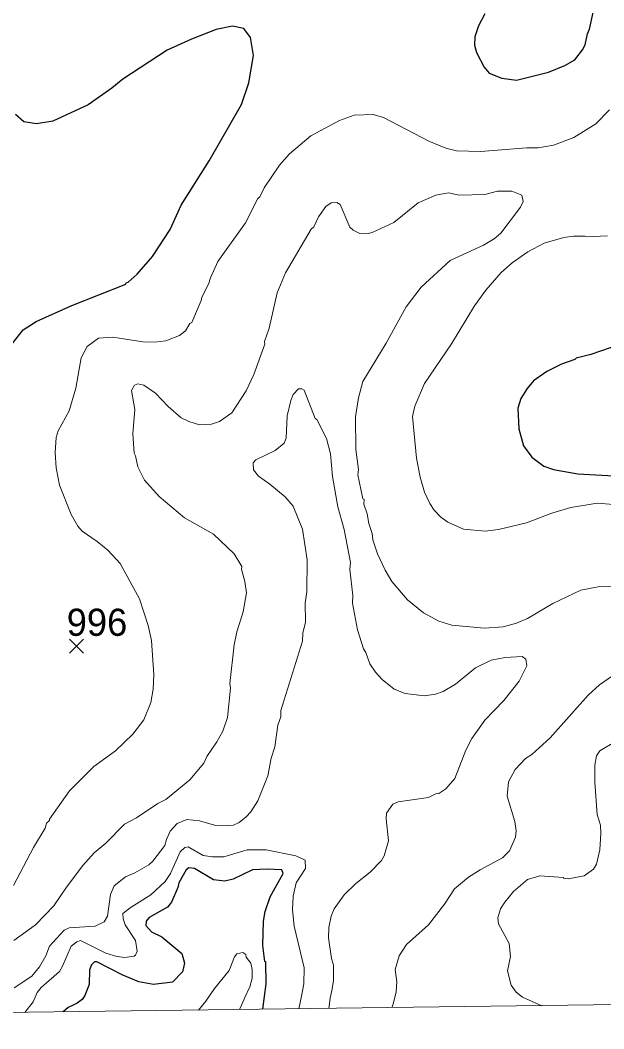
# Model space of a CAD drawing. Extents: x 265.7 to 292.1, y 7676.2 to 7704.2.
# Drawn here: x 283.59 to 285.312, y 7676.365 to 7679.337 of the extents above; entities that cross this region are included whole.
import ezdxf
from ezdxf.enums import TextEntityAlignment as Align

# ---------------------------------------------------------------- set-up
doc = ezdxf.new("R2010")
doc.units = 0
doc.header["$LTSCALE"] = 0.032
for name, color, linetype, lineweight in [('1', 7, 'Continuous', 25), ('2', 7, 'Continuous', 13), ('21', 7, 'Continuous', 25), ('63', 7, 'Continuous', 25)]:
    doc.layers.add(name, color=color, linetype=linetype, lineweight=lineweight)
doc.layers.add('61', color=7, linetype='Continuous')

msp = doc.modelspace()

# ---------------------------------------------------------------- linework, layer by layer
at = {"layer": '1'}
for points in [[(284.9609, 7679.3554), (284.9418, 7679.3203), (284.9306, 7679.2883), (284.9298, 7679.2636), (284.9362, 7679.2421), (284.9585, 7679.199), (284.9737, 7679.1806), (285.0112, 7679.1662), (285.0543, 7679.1606), (285.1484, 7679.1838), (285.1963, 7679.2037), (285.2258, 7679.2197), (285.249, 7679.25), (285.2562, 7679.2644), (285.2633, 7679.2963), (285.2697, 7679.3107), (285.2817, 7679.3681)], [(283.5661, 7678.3834), (283.5988, 7678.4241), (283.6371, 7678.4489), (283.7424, 7678.4959), (283.902, 7678.559), (283.9028, 7678.563), (283.9084, 7678.5646), (283.9355, 7678.5885), (283.9802, 7678.6404), (284.0321, 7678.7202), (284.0648, 7678.792), (284.1478, 7678.9229), (284.2427, 7679.0888), (284.2643, 7679.1527), (284.2787, 7679.2325), (284.2691, 7679.2859), (284.2499, 7679.3123), (284.2164, 7679.3194), (284.1685, 7679.3099), (284.0951, 7679.2811), (284.0233, 7679.2484), (283.8925, 7679.163), (283.8605, 7679.1367), (283.7903, 7679.088), (283.6866, 7679.0394), (283.6387, 7679.0314), (283.6004, 7679.037), (283.5764, 7679.0593)], [(285.3591, 7678.381), (285.2729, 7678.3523), (285.2298, 7678.3411), (285.2258, 7678.3372), (285.1867, 7678.3236), (285.1437, 7678.302), (285.1038, 7678.2741), (285.0854, 7678.2518), (285.067, 7678.2223), (285.0583, 7678.1935), (285.0607, 7678.1329), (285.0742, 7678.0826), (285.099, 7678.0491), (285.1341, 7678.0228), (285.1628, 7678.0132), (285.2346, 7678.0004), (285.3415, 7677.9948)], [(284.3057, 7676.4227), (284.3154, 7676.4971), (284.3146, 7676.5617), (284.3114, 7676.5633), (284.3058, 7676.6104), (284.3074, 7676.6822), (284.3122, 7676.7109), (284.3273, 7676.754), (284.3656, 7676.8226), (284.3616, 7676.833), (284.3186, 7676.8354), (284.2755, 7676.833), (284.218, 7676.8059), (284.1941, 7676.8003), (284.1606, 7676.8035), (284.1047, 7676.837), (284.0872, 7676.8394), (284.0792, 7676.833), (284.0576, 7676.7955), (284.0552, 7676.7811), (284.0361, 7676.7381), (284.0249, 7676.7237), (283.9706, 7676.6926), (283.9619, 7676.6822), (283.9611, 7676.6694), (283.9778, 7676.6511), (284.0074, 7676.6359), (284.0664, 7676.5872), (284.0752, 7676.5585), (284.0688, 7676.533), (284.0393, 7676.5026), (283.9834, 7676.4955), (283.9403, 7676.5034), (283.8925, 7676.5234), (283.8166, 7676.5625), (283.8095, 7676.5625), (283.8007, 7676.5537), (283.7943, 7676.5386), (283.7935, 7676.4955), (283.7807, 7676.4627), (283.7728, 7676.4515), (283.7584, 7676.4404), (283.7461, 7676.4348), (283.7316, 7676.4274), (283.7172, 7676.415)]]:
    msp.add_lwpolyline(points, dxfattribs=at)
at = {"layer": '2'}
for points in [[(283.5701, 7676.7875), (283.6291, 7676.8992), (283.6642, 7676.9559), (283.6682, 7676.9711), (283.677, 7676.979), (283.677, 7676.983), (283.736, 7677.066), (283.8071, 7677.1378), (283.8717, 7677.1841), (283.9228, 7677.2328), (283.9547, 7677.2751), (283.9754, 7677.3269), (283.9826, 7677.3653), (283.9842, 7677.4083), (283.977, 7677.5089), (283.9675, 7677.5536), (283.9419, 7677.6318), (283.8845, 7677.7363), (283.8486, 7677.7754), (283.8174, 7677.8009), (283.7728, 7677.8312), (283.76, 7677.8464), (283.7408, 7677.8807), (283.7065, 7677.9669), (283.6961, 7678.018), (283.693, 7678.0627), (283.6961, 7678.1074), (283.7025, 7678.1273), (283.7344, 7678.1856), (283.7544, 7678.2526), (283.7696, 7678.342), (283.7879, 7678.3755), (283.8206, 7678.4002), (283.8637, 7678.4034), (283.9515, 7678.389), (283.9866, 7678.3882), (284.0201, 7678.3922), (284.06, 7678.4074), (284.0776, 7678.4217), (284.0903, 7678.4433), (284.0967, 7678.4465), (284.1239, 7678.5111), (284.1254, 7678.5207), (284.1454, 7678.559), (284.151, 7678.5782), (284.1733, 7678.626), (284.2547, 7678.7401), (284.2906, 7678.8112), (284.297, 7678.8167), (284.3098, 7678.8431), (284.3553, 7678.9101), (284.3848, 7678.9436), (284.447, 7678.9963), (284.5324, 7679.041), (284.5755, 7679.0569), (284.6314, 7679.0593), (284.6617, 7679.0505), (284.7957, 7678.9803), (284.8452, 7678.9596), (284.8771, 7678.9524), (284.9474, 7678.95), (285.0846, 7678.9604), (285.1181, 7678.9604), (285.1628, 7678.9683), (285.2235, 7678.9915), (285.2881, 7679.0314), (285.328, 7679.0729)], [(284.988, 7678.6931), (285.008, 7678.7098), (285.0662, 7678.7864), (285.0734, 7678.8032), (285.0694, 7678.8215), (285.0399, 7678.8335), (284.9984, 7678.8327), (284.9601, 7678.8231), (284.8851, 7678.8215), (284.8532, 7678.8287), (284.8165, 7678.8215), (284.7638, 7678.7984), (284.692, 7678.7409), (284.6282, 7678.7114), (284.6122, 7678.7074), (284.5923, 7678.7082), (284.5723, 7678.7186), (284.5627, 7678.7274), (284.534, 7678.7936), (284.5236, 7678.8), (284.5069, 7678.7984), (284.4917, 7678.788), (284.4702, 7678.7577), (284.4558, 7678.7282), (284.4486, 7678.721), (284.3728, 7678.5925), (284.3481, 7678.5335), (284.3249, 7678.4297), (284.3106, 7678.3898), (284.3114, 7678.3819), (284.2795, 7678.2925), (284.2563, 7678.2446), (284.2148, 7678.18), (284.1781, 7678.1544), (284.1542, 7678.1464), (284.1191, 7678.1449), (284.0872, 7678.1544), (284.0648, 7678.1656), (284.0265, 7678.1991), (283.989, 7678.2382), (283.9547, 7678.2614), (283.9371, 7678.2653), (283.9276, 7678.2614), (283.918, 7678.2462), (283.9284, 7678.1903), (283.9228, 7678.1185), (283.926, 7678.0611), (283.9307, 7678.0531), (283.9371, 7678.0212), (283.9571, 7677.9813), (284.0002, 7677.9334), (284.0744, 7677.8704), (284.1598, 7677.8225), (284.2212, 7677.765), (284.2435, 7677.7275), (284.2427, 7677.7195), (284.2531, 7677.6828), (284.2579, 7677.6493), (284.2475, 7677.5935), (284.2292, 7677.5344), (284.2212, 7677.4961), (284.2084, 7677.382), (284.21, 7677.3684), (284.2013, 7677.2823), (284.1877, 7677.2424), (284.1701, 7677.2104), (284.1406, 7677.1674), (284.1318, 7677.1474), (284.0903, 7677.0987), (284.0193, 7677.0405), (283.9962, 7677.0293), (283.9331, 7676.987), (283.898, 7676.9679), (283.843, 7676.912), (283.8087, 7676.8833), (283.7751, 7676.8466), (283.7265, 7676.7827), (283.6898, 7676.7277), (283.6355, 7676.6718), (283.5717, 7676.6247)], [(284.601, 7678.2725), (284.6697, 7678.385), (284.7287, 7678.492), (284.7726, 7678.5502), (284.858, 7678.6284), (284.9569, 7678.6739), (284.988, 7678.6931)], [(285.3224, 7678.7018), (285.2609, 7678.6986), (285.2554, 7678.701), (285.2219, 7678.701), (285.1931, 7678.697), (285.1357, 7678.6803), (285.0878, 7678.654), (285.0415, 7678.622), (285.0088, 7678.5933), (284.9633, 7678.5414), (284.9298, 7678.4952), (284.862, 7678.3834), (284.783, 7678.2669), (284.7542, 7678.1999), (284.7471, 7678.1696), (284.759, 7678.0467), (284.7702, 7677.9909), (284.783, 7677.9462), (284.7981, 7677.9127), (284.8109, 7677.8935), (284.8308, 7677.8728), (284.8516, 7677.8576), (284.8979, 7677.8368), (284.9617, 7677.8313), (285.0008, 7677.836), (285.083, 7677.856), (285.158, 7677.8839), (285.2139, 7677.9007), (285.2921, 7677.9142), (285.3527, 7677.9087)], [(285.3751, 7677.6709), (285.2953, 7677.6677), (285.2442, 7677.6573), (285.1612, 7677.6182), (285.0862, 7677.5743), (285.0543, 7677.5607), (285.0144, 7677.5496), (284.9585, 7677.5456), (284.8628, 7677.5544), (284.8245, 7677.5663), (284.7798, 7677.5903), (284.7327, 7677.6294), (284.6864, 7677.6828), (284.6665, 7677.7164), (284.6441, 7677.7642), (284.6298, 7677.8057), (284.6282, 7677.8249), (284.6186, 7677.8536), (284.6138, 7677.8823), (284.6034, 7677.9111), (284.6042, 7677.9246), (284.601, 7677.927), (284.5859, 7677.9972), (284.5875, 7678.0132), (284.5803, 7678.0722), (284.5795, 7678.168), (284.5875, 7678.2239), (284.601, 7678.2725)], [(283.5725, 7676.4859), (283.6243, 7676.5202), (283.6475, 7676.5473), (283.6658, 7676.5801), (283.677, 7676.608), (283.7201, 7676.6559), (283.7345, 7676.6622), (283.8111, 7676.6678), (283.8374, 7676.6806), (283.8478, 7676.6966), (283.8565, 7676.7604), (283.8669, 7676.7859), (283.9004, 7676.8123), (283.9284, 7676.8242), (283.9699, 7676.8482), (283.9818, 7676.8585), (284.0169, 7676.9048), (284.0217, 7676.9232), (284.0329, 7676.9471), (284.0528, 7676.9703), (284.0816, 7676.9822), (284.1191, 7676.9774), (284.163, 7676.9655), (284.1877, 7676.9631), (284.2196, 7676.9655), (284.2356, 7676.9726), (284.2571, 7676.9894), (284.2707, 7677.0046), (284.2906, 7677.0365), (284.3201, 7677.1099), (284.3305, 7677.1626), (284.3409, 7677.1961), (284.3497, 7677.2599), (284.3585, 7677.2839), (284.3585, 7677.303), (284.4223, 7677.5073), (284.4239, 7677.5312), (284.4319, 7677.5631), (284.4303, 7677.6206), (284.4351, 7677.6525), (284.4367, 7677.7467), (284.4223, 7677.8376), (284.3952, 7677.9047), (284.3712, 7677.9326), (284.3265, 7677.9701), (284.293, 7677.9932), (284.2787, 7678.0124), (284.2771, 7678.0323), (284.285, 7678.0419), (284.3425, 7678.069), (284.3688, 7678.0906), (284.3744, 7678.1058), (284.3776, 7678.1712), (284.388, 7678.2159), (284.3952, 7678.2342), (284.4111, 7678.251), (284.4207, 7678.251), (284.4279, 7678.247), (284.4606, 7678.1632), (284.4654, 7678.16), (284.4933, 7678.1042), (284.5053, 7678.0595), (284.5117, 7677.9924), (284.5268, 7677.9031), (284.5452, 7677.836), (284.5643, 7677.7387), (284.5627, 7677.7179), (284.5715, 7677.6413), (284.5707, 7677.619), (284.5851, 7677.5408), (284.6026, 7677.4849), (284.6098, 7677.4738), (284.6218, 7677.4403), (284.6377, 7677.4163), (284.6577, 7677.394), (284.6928, 7677.3653), (284.7255, 7677.3533), (284.783, 7677.3461), (284.8149, 7677.3509), (284.8372, 7677.3589), (284.8739, 7677.3804), (284.933, 7677.4283), (284.9793, 7677.4514)], [(284.9793, 7677.4514), (285.0208, 7677.4586), (285.071, 7677.4618), (285.0814, 7677.4546), (285.0846, 7677.4347), (285.0623, 7677.3892), (285.0168, 7677.3325)], [(284.6865, 7676.4273), (284.6899, 7676.4377), (284.6995, 7676.4735), (284.7008, 7676.5035), (284.696, 7676.5402), (284.708, 7676.5801), (284.7295, 7676.6136), (284.7949, 7676.6718), (284.842, 7676.7325), (284.8715, 7676.7771), (284.9122, 7676.8115), (284.9466, 7676.8338), (285.0128, 7676.8689), (285.0335, 7676.8897), (285.0511, 7676.9296), (285.0527, 7676.9479), (285.0487, 7676.9758), (285.0263, 7677.0508), (285.0303, 7677.0923), (285.0503, 7677.129), (285.0806, 7677.1618), (285.099, 7677.1737), (285.1532, 7677.2224), (285.2649, 7677.3477), (285.2985, 7677.3788), (285.3503, 7677.4139)], [(285.0168, 7677.3325), (284.9609, 7677.2743), (284.9226, 7677.22), (284.9043, 7677.1865), (284.8723, 7677.1027), (284.846, 7677.0716), (284.8253, 7677.058), (284.8165, 7677.0572), (284.7941, 7677.0461), (284.7048, 7677.0341), (284.6888, 7677.0269), (284.6705, 7677.0006), (284.6697, 7676.9838), (284.6768, 7676.9184), (284.6641, 7676.8745), (284.6553, 7676.8609), (284.6226, 7676.8266), (284.5803, 7676.7931), (284.546, 7676.7596), (284.5164, 7676.7189), (284.5069, 7676.6966), (284.5005, 7676.663), (284.4997, 7676.6327), (284.5085, 7676.5721), (284.5141, 7676.5529), (284.5143, 7676.5068), (284.5097, 7676.478), (284.5045, 7676.4556), (284.5002, 7676.4252)], [(285.3463, 7677.2112), (285.3001, 7677.1841), (285.2897, 7677.169), (285.2849, 7677.1418), (285.2849, 7677.0908), (285.2921, 7676.9966), (285.3016, 7676.9647), (285.3032, 7676.9407), (285.3, 7676.892), (285.2897, 7676.8498), (285.2809, 7676.8354), (285.2538, 7676.8154), (285.2059, 7676.8067), (285.1931, 7676.8075), (285.1923, 7676.8107), (285.1229, 7676.8162), (285.0862, 7676.8051), (285.0455, 7676.7692), (285.0192, 7676.738), (285.0072, 7676.7189), (284.9992, 7676.6918), (285.0008, 7676.6742), (285.0319, 7676.6168), (285.0367, 7676.5785), (285.0271, 7676.5354), (285.0383, 7676.4939), (285.0527, 7676.4731), (285.0718, 7676.458), (285.1288, 7676.4331)], [(283.6036, 7676.4135), (283.6283, 7676.4444), (283.6403, 7676.4723), (283.6515, 7676.4867), (283.7057, 7676.5338), (283.7153, 7676.5497), (283.74, 7676.6088), (283.7568, 7676.6215), (283.768, 7676.6247), (283.843, 7676.588), (283.8749, 7676.5777), (283.8988, 7676.5753), (283.926, 7676.5793), (283.9307, 7676.5824), (283.9347, 7676.5936), (283.9299, 7676.6247), (283.8996, 7676.671), (283.894, 7676.6886), (283.8932, 7676.7045), (283.9172, 7676.7237), (283.9754, 7676.7596), (284.0177, 7676.7995), (284.0337, 7676.8226), (284.0616, 7676.8865), (284.076, 7676.8992), (284.0856, 7676.9008), (284.1302, 7676.8761), (284.1574, 7676.8713), (284.1909, 7676.8713), (284.2595, 7676.8921), (284.3154, 7676.8921), (284.4031, 7676.8745), (284.4303, 7676.8617), (284.4319, 7676.837), (284.4039, 7676.7955), (284.3952, 7676.7556), (284.3936, 7676.7157), (284.3984, 7676.6678), (284.4279, 7676.5449), (284.4271, 7676.4971), (284.4199, 7676.4612), (284.4119, 7676.4238)], [(284.1158, 7676.4202), (284.1381, 7676.4462), (284.163, 7676.4835), (284.2068, 7676.537), (284.222, 7676.5769), (284.2292, 7676.5856), (284.2467, 7676.5896), (284.2555, 7676.584), (284.2571, 7676.5761), (284.2699, 7676.5585), (284.2747, 7676.5402), (284.2739, 7676.5146), (284.2675, 7676.4891), (284.2531, 7676.4572), (284.2433, 7676.4344), (284.2371, 7676.4218)]]:
    msp.add_lwpolyline(points, dxfattribs=at)
at = {"layer": '21'}
for p, q in [((283.7354, 7677.5126), (283.7766, 7677.4714)), ((283.7766, 7677.5126), (283.7354, 7677.4714))]:
    msp.add_line(p, q, dxfattribs=at)
at = {"layer": '63', "lineweight": 13}
msp.add_lwpolyline([(292.1022, 7676.5221), (291.5717, 7676.5154), (291.0411, 7676.5087), (290.5106, 7676.5021), (289.9801, 7676.4954), (289.4496, 7676.4887), (288.9191, 7676.4819), (288.3886, 7676.4752), (287.858, 7676.4684), (287.3275, 7676.4616), (286.797, 7676.4548), (286.2665, 7676.448), (285.7359, 7676.4412), (285.2054, 7676.4343), (284.6749, 7676.4275), (284.1443, 7676.4206), (283.6138, 7676.4137), (283.0833, 7676.4067), (282.5527, 7676.3998), (282.0222, 7676.3929), (281.4917, 7676.3859), (280.9611, 7676.3789), (280.4306, 7676.3719), (279.9, 7676.3649)], dxfattribs=at)

# ---------------------------------------------------------------- texts
at = {"layer": '61'}
msp.add_text('996', height=0.08, dxfattribs=at).set_placement((283.8166, 7677.5229), align=Align.CENTER)

doc.saveas('drawing.dxf')
